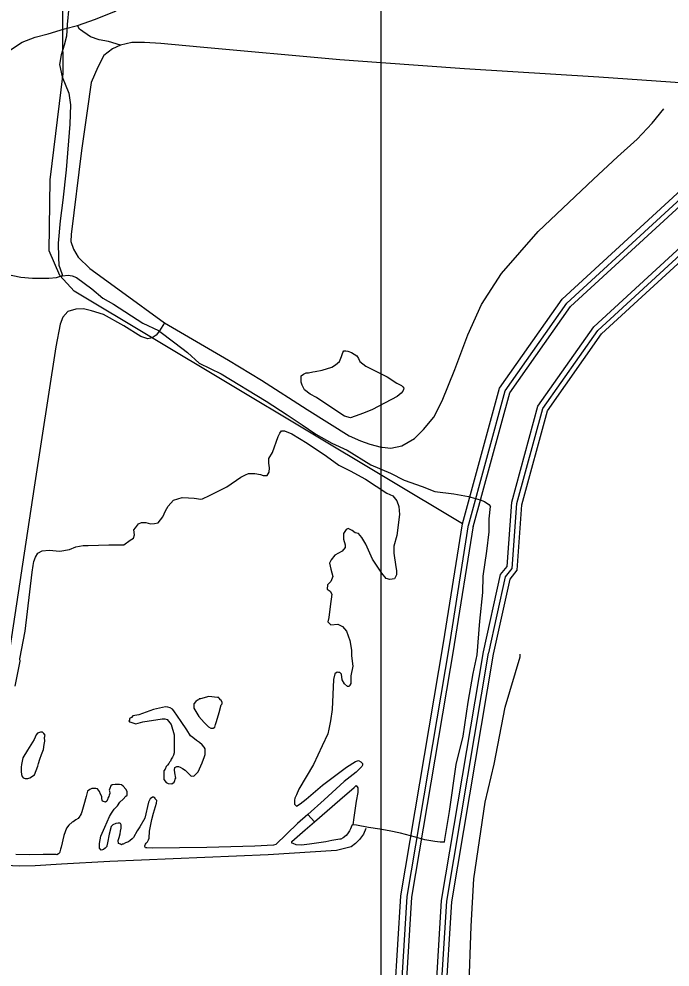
# Model space of a CAD drawing. Extents: x 2206922 to 2357709, y 510027 to 673830.
# Drawn here: x 2265398 to 2268465, y 591205 to 595671 of the extents above; entities that cross this region are included whole.
import ezdxf

# ---------------------------------------------------------------- set-up
doc = ezdxf.new("R2010")
doc.units = 0
for name, color, linetype in [('Exist Hydrographic Buffer Line', 7, 'Continuous'), ('Exist Hydrographic Creek Single Shore', 7, 'Continuous'), ('Exist Hydrographic Misc Water Feature', 7, 'Continuous'), ('Exist Hydrographic River Shore', 7, 'Continuous'), ('Exist Road Non-System Type 51', 7, 'Continuous'), ('Exist Road Secondary Type 51 Attributed', 7, 'Continuous'), ('Map Preparation Inset Cut Line', 7, 'Continuous')]:
    doc.layers.add(name, color=color, linetype=linetype)

msp = doc.modelspace()

# ---------------------------------------------------------------- linework, layer by layer
at = {"layer": 'Exist Hydrographic Buffer Line'}
for points in [[(2267515.6, 593284.5), (2267688.8, 593919.5), (2267979.2, 594331.7), (2268786.5, 595072.9), (2269073.6, 595254.7), (2269427.2, 595405), (2269863.3, 595525.3), (2270156.5, 595538.6)], [(2267537.6, 593278.5), (2267709.7, 593909.7), (2267996.4, 594316.6), (2268800.4, 595054.8), (2269084.2, 595234.5), (2269434.8, 595383.5), (2269866.9, 595502.7), (2270144.1, 595515.3)], [(2267719.1, 593395.3), (2267842.4, 593847.2), (2268105.5, 594220.8), (2268888.5, 594939.7), (2269151.5, 595106.2), (2269482.4, 595246.8), (2269889.7, 595359.1), (2270168.4, 595371.8)], [(2267743.5, 593388.7), (2267865.6, 593836.3), (2268124.6, 594204), (2268904, 594919.5), (2269163.3, 595083.7), (2269490.7, 595222.9), (2269893.7, 595334), (2270153.1, 595345.8)], [(2267586.4, 592690.4), (2267666.9, 593053.7), (2267697.6, 593092.7), (2267719.1, 593395.3)], [(2267610.6, 592685), (2267689.9, 593042.8), (2267721.8, 593083.4), (2267743.5, 593388.7)], [(2267427, 592727.5), (2267516.1, 593287.7)], [(2267449.3, 592724), (2267538.5, 593284.2)], [(2265735, 588744.5), (2265789.1, 588811.1), (2265925.5, 588896.4), (2266368.2, 589254.5), (2266800, 589686.4), (2266999.6, 589989), (2267135.1, 590327.5), (2267359.8, 591047), (2267388.7, 591518.6), (2267586.4, 592690.4)], [(2265738.1, 588954.9), (2266258.8, 589376.1), (2266672.7, 589790.2), (2266854.1, 590065.1), (2266981.1, 590382.3), (2267198, 591076.7), (2267226.2, 591537.3), (2267426.9, 592727.2)], [(2265752.3, 588937.3), (2266273.9, 589359.2), (2266690.3, 589775.8), (2266874.3, 590054.5), (2267002.4, 590374.7), (2267220.4, 591072.6), (2267248.7, 591534.7), (2267449.3, 592723.5)], [(2265754.7, 588729.4), (2265805.7, 588792.3), (2265939.9, 588876.2), (2266384.8, 589236.1), (2266819.2, 589670.7), (2267021.7, 589977.4), (2267158.5, 590319.2), (2267384.3, 591042.4), (2267413.4, 591515.8), (2267610.4, 592683.8)]]:
    msp.add_lwpolyline(points, dxfattribs=at)
at = {"layer": 'Exist Hydrographic Creek Single Shore'}
msp.add_lwpolyline([(2267486.5, 593292.5), (2265658.4, 594389.3), (2265590.5, 594462.9), (2265539.5, 594578.7), (2265544.4, 594913.1), (2265606.5, 595413.6), (2265602.4, 595826.9), (2265542.5, 596034.8), (2265449.5, 596200.6), (2264980.5, 596429.9), (2264745.5, 596621.5), (2264356.5, 597292), (2263994.4, 597712.5), (2263548.4, 598151.2)], dxfattribs=at)
at = {"layer": 'Exist Hydrographic Misc Water Feature'}
for p, q in [((2266220.5, 592104.8), (2266222.5, 592106.5)), ((2266757.9, 591923.6), (2266790.1, 591890))]:
    msp.add_line(p, q, dxfattribs=at)
for points in [[(2265632.6, 595726.4), (2265625.2, 595644.4), (2265621.7, 595590.5), (2265610.2, 595548.5), (2265596.5, 595502.3), (2265588.9, 595456.4), (2265601.4, 595398.6), (2265632.2, 595320.9), (2265640.6, 595266.9), (2265637.7, 595174.9), (2265619.9, 594960.6), (2265604.9, 594816.9), (2265591.8, 594720.8), (2265582.9, 594614.6), (2265583.6, 594546.8), (2265586, 594510.7), (2265600.2, 594472.9), (2265602.4, 594460.8)], [(2265338.5, 594468.5), (2265406.4, 594455.1), (2265462.4, 594449.5), (2265510.6, 594449.9), (2265538.2, 594450.2), (2265574.3, 594452.9), (2265598.7, 594461), (2265602.4, 594460.8)], [(2265602.4, 594460.8), (2265630.3, 594465.1), (2265648.6, 594461.6), (2265668.5, 594453.7), (2265741, 594400.2), (2265793.3, 594356.6), (2265843.8, 594327.1), (2265982, 594238.5), (2266054.8, 594203.3), (2266132.7, 594146.1), (2266191.5, 594100.7), (2266246.3, 594049.1), (2266350.2, 594000.2), (2266561.7, 593870.2), (2266662.1, 593807.1), (2266732.5, 593760), (2266796.6, 593714.7), (2266871.5, 593673.4), (2266943.7, 593639.8), (2267055.8, 593571), (2267148.3, 593531.9), (2267212.5, 593498.7), (2267297, 593469.4), (2267357.3, 593446.1), (2267447.1, 593435), (2267515.6, 593421.4), (2267571.1, 593406.1), (2267591.4, 593398.2), (2267611.3, 593384.3), (2267619.5, 593374.5)], [(2267132.1, 593985.7), (2267178.2, 593956.1), (2267200.4, 593944.2), (2267206.8, 593938.4), (2267210.4, 593932.5), (2267208.6, 593926.3), (2267206.8, 593918.5), (2267198.8, 593908.3), (2267179.1, 593892.2), (2267063.4, 593831), (2267021.6, 593814.6), (2266981.8, 593800.3), (2266960.1, 593792.2), (2266932, 593799.7), (2266881.9, 593833.2), (2266799.3, 593888.7), (2266769.2, 593904.1), (2266743.1, 593923.9), (2266732.7, 593945.8), (2266726.5, 593959.7), (2266726.5, 593977.9), (2266726.5, 593989.7), (2266738, 593998.1), (2266750.5, 594003.9), (2266762, 594004.2), (2266782.3, 594008.4), (2266794, 594010.3), (2266826.2, 594016.8), (2266871.9, 594031), (2266889.7, 594041.3), (2266907.8, 594057.3), (2266917.2, 594081.4), (2266923.2, 594099.5), (2266928.9, 594107.6), (2266936.9, 594107.6), (2266946.7, 594105.7), (2266965, 594100.1), (2266989.2, 594084.3), (2266997.4, 594072.1), (2267003.5, 594058.2), (2267031.8, 594036.5), (2267072, 594015.1), (2267132.1, 593985.7)], [(2265401.7, 592656.9), (2265426.7, 592786.9), (2265459.5, 593066.2), (2265465.4, 593096.2), (2265467.5, 593116.1), (2265475.1, 593136.5), (2265486.6, 593154.6), (2265506.5, 593166.6), (2265540.9, 593169.1), (2265590.9, 593163.6), (2265636.5, 593171.7), (2265666.2, 593184.3), (2265700.4, 593190.5), (2265724.2, 593190.6), (2265772.2, 593193.1), (2265822, 593193.7), (2265862, 593194.1), (2265892.4, 593194.4), (2265921.9, 593216.7), (2265937.7, 593224.9), (2265941.8, 593240.9), (2265939.3, 593264.8), (2265947.3, 593274.9), (2265961.5, 593293.1), (2265975.2, 593299.1), (2265995.3, 593299.3), (2266017.2, 593293.6), (2266037.1, 593293.9), (2266053.1, 593297.9), (2266074.9, 593325.9), (2266088.6, 593354.2), (2266100.7, 593376.3), (2266126.1, 593404.5), (2266166.1, 593416.8), (2266196, 593415.1), (2266223.7, 593413.3), (2266254.1, 593409.6), (2266262.1, 593411.6), (2266295.5, 593426.1), (2266377.5, 593466.8), (2266443.1, 593513.3), (2266464.9, 593523.4), (2266479, 593529.8), (2266508.8, 593530.2), (2266535, 593526.2), (2266548.9, 593520.5), (2266566.8, 593520.6), (2266576.6, 593536.6), (2266578.3, 593556.6), (2266574.4, 593578.7), (2266574.2, 593600.6), (2266592, 593628.8), (2266619.1, 593704.9), (2266626.5, 593720.9), (2266634.5, 593731), (2266649, 593731.3), (2266682.8, 593717.6), (2266755.2, 593672.3), (2266845.9, 593611.2), (2266904.3, 593569.5), (2266958.4, 593542.3), (2267030.8, 593503), (2267131.5, 593438), (2267159.8, 593424.3), (2267177.4, 593402.2), (2267187.7, 593374.3), (2267190.1, 593336.6), (2267177.2, 593238.4), (2267163.5, 593188.2), (2267164.1, 593154.4), (2267172.7, 593090.6), (2267176.8, 593072.6), (2267177, 593052.7), (2267167.2, 593034.3), (2267145.2, 593030.3), (2267127, 593035.9), (2267106.7, 593060), (2267064, 593127.3), (2267031.4, 593197.1), (2267013.4, 593229.1), (2266997.2, 593246.9), (2266981.2, 593250.5), (2266967, 593262.4), (2266948.8, 593270.4), (2266938.7, 593266.2), (2266927.3, 593248.1), (2266927.3, 593220.1), (2266934, 593194.4), (2266933.8, 593182.3), (2266920.1, 593164), (2266886.5, 593145.5), (2266868.2, 593123.6), (2266860.4, 593107.3), (2266867, 593079.6), (2266877, 593045.6), (2266867, 593021.5), (2266851.6, 593005.7), (2266849.6, 592985.7), (2266863.7, 592975.5), (2266871.9, 592961.6)], [(2267556.4, 592676.7), (2267568.7, 592834.3), (2267583.6, 592970.3), (2267584.9, 593046.4), (2267601.5, 593164.3), (2267612.8, 593254.7), (2267612.3, 593316.4), (2267619.5, 593374.5)], [(2266871.9, 592961.6), (2266864.3, 592903.5), (2266856.9, 592851.6), (2266853.2, 592831.4), (2266867.2, 592817.6), (2266899.4, 592820), (2266921.5, 592810.2), (2266941.2, 592788.1), (2266956.4, 592743.7), (2266964.8, 592697.4), (2266964.8, 592671.5)], [(2265380.8, 592528.6), (2265403.7, 592646.8), (2265401.7, 592656.9)], [(2266964.8, 592671.5), (2266971.1, 592623.4), (2266961.5, 592577.5), (2266961.9, 592549.4), (2266961.7, 592541.3), (2266955.8, 592533.3), (2266953.9, 592527.5), (2266945.7, 592527.1), (2266932, 592538.9), (2266919.7, 592559), (2266917.6, 592584.9), (2266909.6, 592593), (2266903.7, 592592.7), (2266897.5, 592594.8), (2266885.6, 592586.5), (2266879.5, 592560.6), (2266872.9, 592418.5), (2266865.5, 592364.4), (2266861.6, 592348.8), (2266858, 592326.6), (2266852.2, 592304.4), (2266826.8, 592248.2), (2266785.6, 592159.9), (2266716.5, 592043.4), (2266705, 592017.1), (2266697.2, 592001.3), (2266695.6, 591991), (2266695.6, 591983.3), (2266695.6, 591973.2), (2266705.8, 591963.1), (2266723.2, 591973.5), (2266751.5, 591995.6), (2266828.4, 592062.2), (2266941.2, 592147.4), (2266983, 592174), (2266997.4, 592177.9), (2267009.1, 592172.1), (2267015.4, 592164.2), (2267015.4, 592156.1), (2267013.6, 592149.9), (2266985.7, 592123.7), (2266930.3, 592079.3), (2266835.2, 591992.6), (2266757.9, 591923.6)], [(2266787, 589469.4), (2266812.2, 589483.4), (2266832.3, 589509.6), (2266856.1, 589542.1), (2266895.7, 589598.2), (2266970.5, 589711), (2267015.8, 589779.2), (2267057.1, 589845.6), (2267114.1, 589948.1), (2267168.8, 590052.6), (2267223.8, 590181), (2267309.7, 590389.9), (2267439.1, 590690.7), (2267470.2, 590793.1), (2267491.4, 590877.1), (2267517, 591087.3), (2267528.3, 591397.5), (2267540.2, 591621.2), (2267594.5, 591981.6), (2267637, 592161.8), (2267688.4, 592430.2), (2267758.3, 592666.6), (2267758.1, 592678.8)], [(2267402.6, 591794), (2267404.2, 591805.9), (2267425.3, 591938.2), (2267457.3, 592160.1), (2267489.9, 592292.6), (2267514.5, 592452.8), (2267537.5, 592588.8), (2267556.4, 592676.7)], [(2266341.2, 592403.7), (2266351.1, 592439.9), (2266355.2, 592445.8), (2266354.8, 592452), (2266350.9, 592461.9), (2266347, 592463.6), (2266341, 592471.4), (2266336.5, 592477.4), (2266332.8, 592475.5), (2266292.6, 592479.2), (2266253.1, 592468.9), (2266246.7, 592468.6), (2266245.3, 592464.8), (2266238.9, 592462.5), (2266231.1, 592456.4), (2266221.5, 592444.5), (2266221.5, 592434.3), (2266221.5, 592424.6), (2266245.5, 592384.9), (2266270.1, 592356.8), (2266290.2, 592337.2), (2266302.5, 592331.3), (2266312.3, 592331.4), (2266320.1, 592335.5), (2266323.8, 592347.5), (2266327.9, 592361.5), (2266341.2, 592403.7)], [(2266261.5, 592167.1), (2266271.7, 592197.2), (2266275.4, 592207.2), (2266275.4, 592217), (2266275.4, 592227.1), (2266275, 592233.2), (2266270.9, 592241.2), (2266260.8, 592252.8), (2266249, 592262.7), (2266234.8, 592272.5), (2266216.8, 592286.6), (2266206.5, 592294.2), (2266188.3, 592322.1), (2266162.2, 592362.1), (2266127.6, 592411.6), (2266121.2, 592419.4), (2266109.5, 592425.7), (2266099.5, 592429.2), (2266087.6, 592431.4), (2266031.4, 592418.8), (2265961.9, 592394), (2265934, 592388), (2265927.8, 592381.6), (2265918, 592375.8), (2265918, 592367.7), (2265915.9, 592363.6), (2265920.5, 592359.7), (2265947.9, 592351.8), (2265982.2, 592360.1), (2266072.2, 592374.9), (2266085.7, 592375.3), (2266096.2, 592371.3), (2266114.2, 592347.5), (2266128.6, 592299.9), (2266128.8, 592263.8), (2266129, 592231.7), (2266129.4, 592213.8), (2266125.7, 592203.8), (2266121.4, 592193.5), (2266115.5, 592183.9), (2266111.6, 592175.6), (2266107.7, 592169.7), (2266104.2, 592163.7), (2266098, 592155.7), (2266091.9, 592149.3), (2266086.1, 592137.2), (2266080, 592129.2), (2266080.2, 592117.4), (2266080.4, 592103.2), (2266080.2, 592089.4), (2266090.7, 592075.3), (2266100.7, 592069.7), (2266118.7, 592067.8), (2266128.6, 592075.6), (2266132.5, 592084), (2266134.3, 592089.8), (2266136.6, 592095.9), (2266132.1, 592119.7), (2266130.2, 592133.8), (2266132.1, 592145.7), (2266141.7, 592149.9), (2266149.9, 592149.9), (2266157.7, 592146.3), (2266167.8, 592140.3), (2266180.1, 592132.3), (2266208.6, 592104.6), (2266222.5, 592106.5)], [(2265495.8, 592184), (2265503.8, 592205.9), (2265513.2, 592230), (2265517.3, 592254.1), (2265519.2, 592270.1), (2265518.8, 592286), (2265520.8, 592298.2), (2265514.9, 592306), (2265508.7, 592311.8), (2265498.9, 592311.7), (2265484.9, 592307.7), (2265479, 592299.7), (2265468.9, 592277.7), (2265437.6, 592227.2), (2265415.8, 592191.2), (2265410.1, 592159.2), (2265408.4, 592146.8), (2265408.6, 592137.1), (2265408.6, 592127), (2265410.5, 592112.9), (2265412.8, 592103.2), (2265417.3, 592097.3), (2265426.9, 592093.4), (2265439.2, 592093.2), (2265448.6, 592097.4), (2265470.6, 592111.5), (2265478.8, 592131.8), (2265486.4, 592151.8), (2265490.5, 592163.7), (2265495.8, 592184)], [(2266222.5, 592106.5), (2266230.3, 592112.6), (2266242.2, 592125), (2266261.5, 592167.1)], [(2266757.9, 591923.6), (2266710.3, 591881.3), (2266607.2, 591782.5), (2266597.5, 591780.3), (2266509.2, 591775.4), (2266283.2, 591769.3), (2266025.9, 591765.1), (2265999.8, 591766.6), (2265993.9, 591766.7), (2265991.4, 591772.7), (2265991.2, 591776.8), (2265993.5, 591784.6), (2265997.6, 591788.8), (2266003.5, 591794.8), (2266007.4, 591804.8), (2266011.3, 591812.7), (2266012.7, 591844.9), (2266024.2, 591900.8), (2266032.2, 591930.8), (2266045.7, 591977), (2266047.4, 591989.3), (2266043.3, 591995.2), (2266039.4, 591997.1), (2266039.6, 592001.1), (2266031.4, 592005.2), (2266027.5, 592004.9), (2266015.6, 591997), (2266007.6, 591982.8), (2265990.4, 591906.7), (2265966.6, 591866.5), (2265954.7, 591846.3), (2265937.5, 591816.1), (2265931.3, 591810.1), (2265921.5, 591801.9), (2265913.7, 591795.8), (2265899.5, 591789.8), (2265889.5, 591783.6), (2265885.4, 591783.9), (2265881.5, 591781.5), (2265875.6, 591783.7), (2265867.6, 591787.3), (2265865.3, 591801.4), (2265869.4, 591815.4), (2265874.9, 591833.7), (2265876.8, 591845.5), (2265878.8, 591859.4), (2265879, 591863.5), (2265878.8, 591869.6), (2265878.8, 591875.6), (2265877, 591881.6), (2265872.5, 591883.5), (2265868.8, 591883.7), (2265864.5, 591883.5), (2265854.8, 591881.3), (2265840.7, 591875.3), (2265832.9, 591867.2), (2265823.5, 591830.9), (2265815.5, 591791.1), (2265812, 591777), (2265811.8, 591773), (2265804, 591764.9), (2265795.8, 591758.8), (2265791.7, 591757), (2265785.9, 591756.6), (2265777.5, 591764.8), (2265777.3, 591786.7), (2265783.5, 591822.7), (2265802.8, 591864.8), (2265824.3, 591915.1), (2265834.1, 591931), (2265846, 591949.1), (2265862, 591965.4), (2265873.5, 591981.5), (2265889.5, 591995.7), (2265901.2, 592009.7), (2265907.3, 592015.7), (2265907.5, 592031.9), (2265901.4, 592043.8), (2265889.3, 592057.4), (2265881.3, 592063.4), (2265871, 592065.4), (2265861.2, 592065.2), (2265850.9, 592065.2), (2265837, 592063.2), (2265831.3, 592059.2), (2265825.5, 592047.1), (2265823.3, 592038.9), (2265825.1, 592035), (2265825.3, 592022.8), (2265823.5, 592015), (2265821.2, 592008.8), (2265817.3, 592000.9), (2265815.5, 591995.1), (2265811.6, 591986.7), (2265805.8, 591982.8), (2265796, 591984.6), (2265791.5, 591986.5), (2265789.6, 591990.9), (2265787.6, 591998.9), (2265787.6, 592008.6)], [(2266790.1, 591890), (2266909.2, 591993.3), (2266976.3, 592051.7), (2266986.5, 592059.9), (2266994.3, 592050.2), (2266994.9, 592027.8), (2266987.1, 591986), (2266975.7, 591909.9), (2266970.3, 591875.8)], [(2265787.6, 592008.6), (2265781.4, 592020.5), (2265777.5, 592032.4), (2265773.4, 592038.3), (2265767.3, 592044.5), (2265759.5, 592046.5), (2265753.1, 592046.3), (2265741, 592046.1), (2265731.2, 592042.3), (2265721.4, 592034), (2265715.2, 592008.2), (2265703.7, 591969.8), (2265694.3, 591935.9), (2265690.4, 591927.6), (2265686.5, 591919.6), (2265684.7, 591915.9), (2265676.4, 591905.8), (2265666.6, 591899.6), (2265652.7, 591889.5), (2265648.8, 591887.6), (2265633, 591873.4), (2265621.3, 591859.3), (2265609.2, 591825.1), (2265597.5, 591770.8), (2265594.2, 591760.8), (2265590.1, 591748.8), (2265588.3, 591743), (2265584.2, 591738.8), (2265576.2, 591734.7), (2265572.5, 591734.9), (2265512.2, 591736.2), (2265446, 591733.7), (2265384, 591734.9)], [(2266970.3, 591875.8), (2266966.4, 591871.9), (2266960.3, 591855.8), (2266954.7, 591847.7), (2266946.3, 591833.6), (2266938.7, 591825.4), (2266924.8, 591813.3), (2266914.8, 591807.5), (2266908.8, 591807.2), (2266871.3, 591801.1), (2266843, 591794.8), (2266766.9, 591784), (2266729.2, 591779.5), (2266703.6, 591781.3), (2266689.2, 591787.2), (2266683.3, 591789.3), (2266683.3, 591797), (2266746.2, 591851.6), (2266790.1, 591890)], [(2267402.6, 591794), (2267382.7, 591793.7), (2267356.8, 591797.2), (2267310.5, 591805), (2267266.6, 591816.5), (2267194.7, 591835.9), (2267142.2, 591847.5), (2267098.3, 591854.8), (2267044.4, 591862.6), (2266988, 591873.9), (2266970.3, 591875.8)]]:
    msp.add_lwpolyline(points, dxfattribs=at)
at = {"layer": 'Exist Hydrographic River Shore'}
for points in [[(2267486.5, 593292.5), (2267661.1, 593932.5), (2267956.4, 594351.8), (2268768, 595097), (2269059.5, 595281.5), (2269417.3, 595433.5), (2269858.6, 595555.3), (2270169.1, 595569.4)], [(2267766.5, 593382.4), (2267887.5, 593826), (2268142.6, 594188.1), (2268918.5, 594900.5), (2269174.4, 595062.5), (2269498.6, 595200.3), (2269897.4, 595310.3), (2270146.6, 595321.6)], [(2267633.5, 592679.9), (2267711.6, 593032.6), (2267744.6, 593074.6), (2267766.5, 593382.4)], [(2267397.4, 592732.2), (2267486.5, 593292.5)], [(2265719.2, 588978.2), (2266238.7, 589398.4), (2266649.4, 589809.3), (2266827.4, 590079.1), (2266952.8, 590392.4), (2267168.2, 591082.2), (2267196.3, 591540.7), (2267397.4, 592732.2)], [(2265771.6, 588713.2), (2265821.4, 588774.5), (2265953.5, 588857.1), (2266400.5, 589218.6), (2266837.5, 589655.8), (2267042.5, 589966.5), (2267180.5, 590311.4), (2267407.5, 591038.2), (2267436.6, 591513.1), (2267633.5, 592679.9)]]:
    msp.add_lwpolyline(points, dxfattribs=at)
at = {"layer": 'Exist Road Non-System Type 51'}
for points in [[(2265875.9, 595547.1), (2265819.8, 595564.6), (2265775.8, 595572.1), (2265735.7, 595587.7), (2265683.3, 595623.2), (2265674, 595640.5)], [(2265875.9, 595547.1), (2265838.1, 595530.7), (2265798.5, 595498.5), (2265769, 595444.1), (2265737.8, 595372), (2265719, 595237.8), (2265692.7, 595051.6), (2265644.4, 594655.3), (2265642.8, 594623.4), (2265655.1, 594587.5), (2265677.5, 594549.7), (2265732, 594496.4), (2265880.9, 594387.8), (2266084.2, 594239.7)], [(2267104.4, 595464.8), (2266910.1, 595478.9), (2266251.7, 595538.7), (2266065.7, 595554.8), (2265989.7, 595560.2), (2265929.9, 595559.6), (2265875.9, 595547.1)], [(2268795, 595403.6), (2268666.1, 595373.5), (2268534.2, 595368.1), (2268130.1, 595396.3), (2267496.2, 595436.4), (2267104.4, 595464.8)], [(2267104.4, 593654.9), (2267109.1, 593653.7), (2267149.1, 593650.1), (2267201, 593660.4), (2267260.7, 593695), (2267304.2, 593737.5), (2267351.5, 593795.9), (2267390.9, 593872.3), (2267451.5, 594020.6), (2267511.9, 594183.1), (2267576.6, 594325.8), (2267671.2, 594472.6), (2267843.1, 594670), (2268104.6, 594916.4), (2268217.7, 595021.3), (2268310.7, 595104.2), (2268380.1, 595180.7), (2268435.4, 595247.4)], [(2266084.2, 594239.7), (2266060.5, 594201.6), (2266044.7, 594181.4), (2266024.8, 594169.2), (2266004.9, 594165), (2265972.8, 594174.8), (2265892.4, 594226), (2265795.9, 594279), (2265739.7, 594296.5), (2265701.7, 594306.1), (2265665.7, 594303.8), (2265627.9, 594293.4), (2265604.2, 594267.3), (2265592.5, 594233.1), (2265571.5, 594127), (2265469.8, 593466.3), (2265347.4, 592657.7)], [(2266084.2, 594239.7), (2266385.6, 594064.7), (2266540.4, 593970.2), (2266755.7, 593832.2), (2266952.7, 593708.3), (2267006.8, 593684.8), (2267051.1, 593669.1), (2267104.4, 593654.9)], [(2267032.4, 591858.1), (2267020.5, 591831.9), (2267002.8, 591805.7), (2266983, 591787.5), (2266963.1, 591771.5), (2266931.3, 591763.2), (2266893.4, 591754.7), (2266571.7, 591733.9), (2265826.6, 591702.7), (2265598.8, 591690.8), (2265474.9, 591681.5), (2265400.9, 591680.8), (2265335, 591684.1), (2265288.7, 591699.8), (2265252.6, 591725.3), (2265234.4, 591753.3), (2265219.9, 591797), (2265227, 591891), (2265263, 592117.2), (2265347.8, 592655.9)]]:
    msp.add_lwpolyline(points, dxfattribs=at)
at = {"layer": 'Exist Road Secondary Type 51 Attributed'}
msp.add_lwpolyline([(2263627.3, 594246.6), (2263968.1, 594579.6), (2264047.4, 594652.4), (2264277.7, 594820.4), (2264462.4, 594936.2), (2264937.2, 595250.5), (2265286.9, 595479.7), (2265413.8, 595561.2), (2265473.6, 595585.1), (2265534.9, 595601.6), (2265612.7, 595624), (2265674, 595640.5), (2265759.2, 595669.6), (2265847.4, 595707), (2265937.1, 595763.9), (2266028.3, 595840.2), (2266098.6, 595907.5), (2266132.9, 595950.9), (2266139.7, 595959.2), (2266272.4, 596122.6), (2266412.5, 596345.8)], dxfattribs=at)
at = {"layer": 'Map Preparation Inset Cut Line'}
for p, q in [((2267104.4, 595464.8), (2267104.4, 596102.3)), ((2267104.4, 593654.9), (2267104.4, 595464.8)), ((2267104.4, 584034), (2267104.4, 593654.9))]:
    msp.add_line(p, q, dxfattribs=at)

doc.saveas('drawing.dxf')
